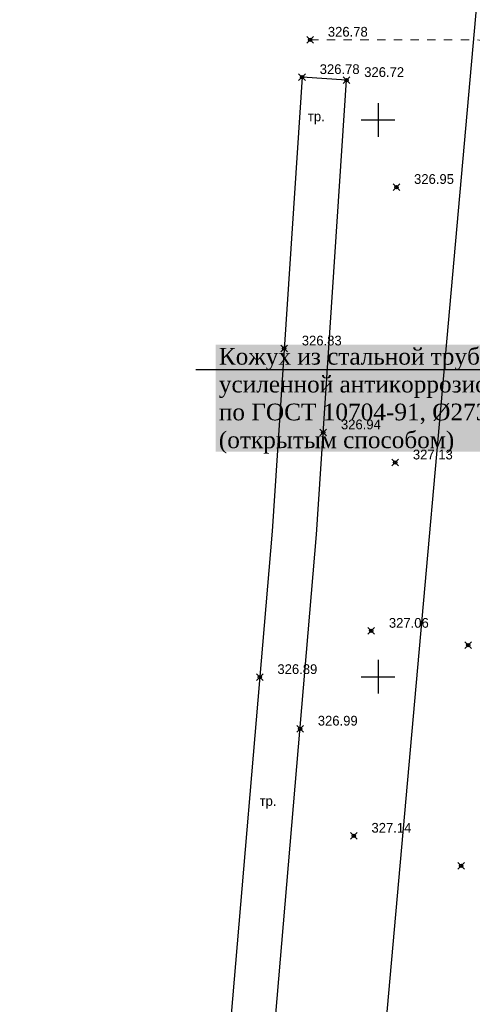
# Model space of a CAD drawing. Header units: metres. Extents: x 703769 to 722343, y 4313031 to 4317457.
# Tile 346 of 409: x 708246 to 708287, y 4315899 to 4315987. Entities that reach past the tile are written whole.
import ezdxf
from ezdxf import colors
from ezdxf.entities.mleader import LeaderData, LeaderLine
from ezdxf.math import Vec2, Vec3

# ---------------------------------------------------------------- set-up
doc = ezdxf.new("R2010")
doc.units = ezdxf.units.M
doc.header["$LTSCALE"] = 0.5
doc.header["$PDMODE"] = 35
doc.header["$PDSIZE"] = 0.3
doc.linetypes.add('Auto_Street_NotBorder_Line_m1', pattern=[3, 1.5, -1.5])
doc.linetypes.add('ДОРОГИ_СТРОЯЩ', pattern=[9, 8, -1])
for name, color, linetype in [('(001) Сетка', 92, 'Continuous'), ('(004) Точки рельефа', 7, 'Continuous'), ('(019) Связь', 3, 'ИК_КАБ_СВЯЗИ'), ('(025) Дорога', 7, 'Continuous'), ('annotation', 251, 'Continuous')]:
    doc.layers.add(name, color=color, linetype=linetype)
doc.layers.add('AUTO#_ROADS_EXIST_L', color=7, linetype='Continuous', lineweight=15, true_color=0x000000)
doc.styles.add('BM-431', font='txt')
doc.styles.add('D-431', font='txt')
doc.styles.get("Standard").update_dxf_attribs({"font": 'times.ttf'})
doc.linetypes.add('ИК_КАБ_СВЯЗИ', pattern='A,4,["o",Standard,S=0.5,R=0,X=0,Y=-0.125],4,-2', length=10)

# ---------------------------------------------------------------- blocks, each defined once
blk = doc.blocks.new('Setka')
at = {"layer": '(001) Сетка'}
for p, q in [((0, 1.5), (0, -1.5)), ((-1.5, 0), (1.5, 0))]:
    blk.add_line(p, q, dxfattribs=at)

msp = doc.modelspace()

# ---------------------------------------------------------------- linework, layer by layer
at = {"layer": '(019) Связь', "elevation": 324.516, "flags": 128}
msp.add_lwpolyline([(708317.145, 4316324.221), (708301.016, 4316142.912), (708256.741, 4315645.198), (708241.57, 4315465.518), (708189.214, 4314845.558), (708166.334, 4314514.295), (708160.318, 4314448.76), (708146.619, 4314291.453), (708137.034, 4314165.721), (708137.034, 4314165.721), (708137.034, 4314165.721), (708136.895, 4314100.448), (708136.888, 4314097.122)], dxfattribs=at)
at = {"layer": '(025) Дорога', "elevation": 325.652, "flags": 128}
msp.add_lwpolyline([(708253.325, 4315706.661), (708258.254, 4315767.187), (708264.132, 4315837.286), (708268.683, 4315890.714), (708272.947, 4315941.224), (708275.637, 4315982.035), (708271.645, 4315982.298), (708268.959, 4315941.524), (708264.698, 4315891.054), (708260.146, 4315837.623), (708254.268, 4315767.521), (708249.661, 4315706.544)], dxfattribs=at)
at = {"color": 0, "linetype": 'ByBlock', "lineweight": -2, "transparency": 16777216}
for p in [(708272.376, 4315985.655, 326.778), (708271.645, 4315982.298, 326.781), (708275.637, 4315982.035, 326.723), (708280.109, 4315972.431, 326.951), (708270.039, 4315957.922, 326.832), (708273.551, 4315950.39, 326.945), (708280.001, 4315947.69, 327.126), (708277.85, 4315932.567, 327.056), (708286.561, 4315931.277, 327.34), (708267.851, 4315928.41, 326.888), (708271.475, 4315923.781, 326.993), (708276.289, 4315914.166, 327.144), (708285.915, 4315911.479, 327.417)]:
    msp.add_point(p, dxfattribs=at)
at = {"layer": 'AUTO#_ROADS_EXIST_L', "linetype": 'Auto_Street_NotBorder_Line_m1', "lineweight": 15, "elevation": -0.295, "flags": 128}
msp.add_lwpolyline([(708272.376, 4315985.655), (708287.272, 4315985.655), (708295.17, 4315984.538), (708301.077, 4315981.329), (708304.912, 4315977.748), (708292.789, 4315836.964), (708292.789, 4315836.964), (708291.136, 4315816.736), (708282.876, 4315717.315), (708278.045, 4315656.366), (708270.81, 4315652.848), (708261.894, 4315651.074), (708248.629, 4315651.963)], dxfattribs=at)

# ---------------------------------------------------------------- block references
at = {"layer": '(001) Сетка'}
for p in [(708278.465, 4315978.456), (708278.465, 4315928.456)]:
    msp.add_blockref('Setka', p, dxfattribs=at)

# ---------------------------------------------------------------- texts
at = {"layer": '(004) Точки рельефа', "style": 'D-431'}
for s, p in [('326.78', (708273.962, 4315985.94, 326.778)), ('326.78', (708273.231, 4315982.584, 326.781)), ('326.72', (708277.223, 4315982.32, 326.723)), ('326.95', (708281.695, 4315972.716, 326.951)), ('326.83', (708271.625, 4315958.208, 326.832)), ('326.94', (708275.138, 4315950.675, 326.945)), ('327.13', (708281.587, 4315947.97, 327.126)), ('327.06', (708279.436, 4315932.852, 327.056)), ('326.89', (708269.438, 4315928.696, 326.888)), ('326.99', (708273.061, 4315924.066, 326.993)), ('327.14', (708277.875, 4315914.446, 327.144))]:
    msp.add_text(s, height=0.875, dxfattribs=at).set_placement(p)
at = {"layer": '(025) Дорога', "linetype": 'ДОРОГИ_СТРОЯЩ', "style": 'BM-431'}
for p in [(708272.174, 4315978.34, -0.295), (708267.843, 4315916.855, -0.295)]:
    msp.add_text('тр.', height=0.875, dxfattribs=at).set_placement(p)

# ---------------------------------------------------------------- next in the draw order: leaders
at = {"layer": 'annotation'}
ml = msp.add_multileader_mtext('Standard', dxfattribs=at)
ml.set_content('Кожух из стальной трубы с весьма усиленной антикоррозионной изоляцией по ГОСТ 10704-91, Ø273×5 мм, L=5.0 м.\\P(открытым способом)', color=256)
ml.set_leader_properties()
ml.build(insert=Vec2(0, 0))
ml.multileader.update_dxf_attribs({"text_right_attachment_type": 6, "dogleg_length": 0.36, "arrow_head_size": 1.5})
ctx = ml.context
ctx.base_point, ctx.char_height, ctx.arrow_head_size, ctx.landing_gap_size, ctx.plane_origin = Vec3(708262.688, 4315956.995), 1.5, 1.5, 1.5, Vec3(708394.682, 4315991.319)
ctx.right_attachment = 6
notes = []
notes.append((ctx, [(1, (1, 1, 0), (708306.557, 4315956.009), (-1, 0), 2.309, [(0, [(708323.487, 4315939.725)], 0, [])])]))
ctx.mtext.insert, ctx.mtext.width, ctx.mtext.defined_height, ctx.mtext.flow_direction = Vec3(708264.188, 4315957.982), 40.23624, 14.503, 5
ctx.mtext.has_bg_fill, ctx.mtext.bg_color, ctx.mtext.bg_scale_factor, ctx.mtext.bg_transparency, ctx.mtext.use_window_bg_color = 1, -1023409921, 1.2, 0, 0
for ctx, leaders in notes:
    for number, flags, end, landing, length, lines in leaders:
        leader = LeaderData()
        leader.index, (leader.has_last_leader_line, leader.has_dogleg_vector, leader.attachment_direction) = number, flags
        leader.last_leader_point, leader.dogleg_vector, leader.dogleg_length = Vec3(end), Vec3(landing), length
        for number, points, colour, breaks in lines:
            line = LeaderLine()
            line.index, line.vertices, line.color, line.breaks = number, Vec3.list(points), colors.encode_raw_color(colour), breaks
            leader.lines.append(line)
        ctx.leaders.append(leader)

doc.saveas('drawing.dxf')
